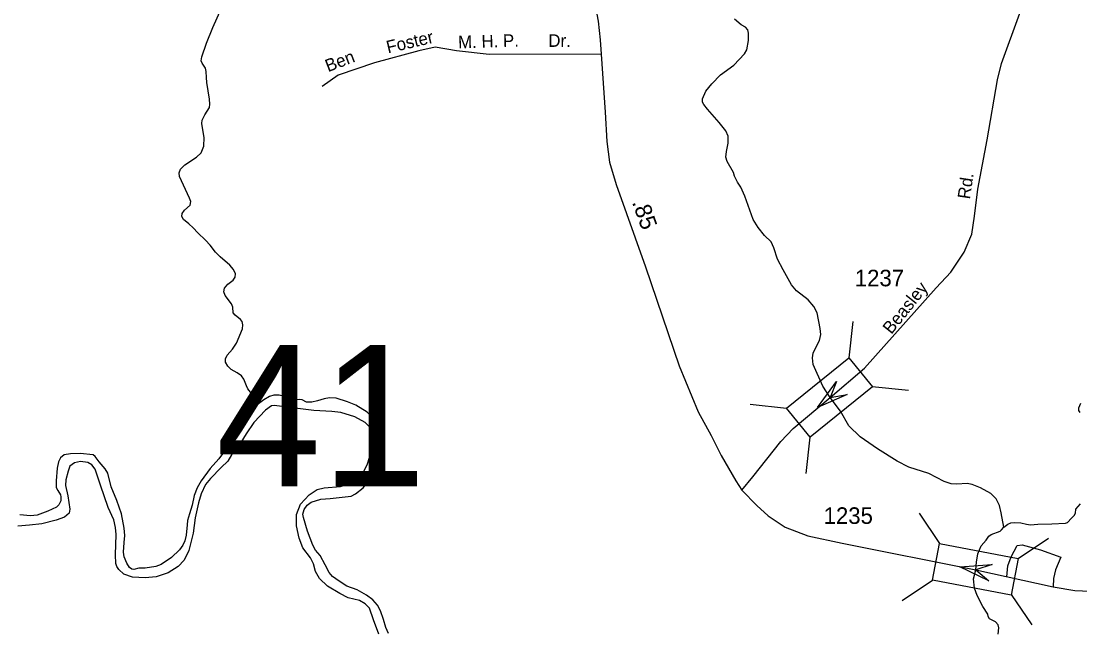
# Model space of a CAD drawing. Extents: x 2126262 to 2293712, y 749403 to 919119.
# Drawn here: x 2194027 to 2202016, y 867756 to 872335 of the extents above; entities that cross this region are included whole.
import ezdxf

# ---------------------------------------------------------------- set-up
doc = ezdxf.new("R2010")
doc.units = 0
for name, color, linetype in [('Exist Hydrographic Creek Single Shore', 7, 'Continuous'), ('Exist Hydrographic River Shore', 7, 'Continuous'), ('Exist Road Non-System Type 51', 7, 'Continuous'), ('Exist Road Non-System Type 51 Label', 7, 'Continuous'), ('Exist Road Secondary Mileage Hundredths English Label', 7, 'Continuous'), ('Exist Road Secondary Structure Standard Bridge Attributed CELL', 7, 'Continuous'), ('Exist Road Secondary Structure Standard Bridge CELL', 7, 'Continuous'), ('Exist Road Secondary Structure Standard Bridge Number Label', 7, 'Continuous'), ('Exist Road Secondary Type 51 Attributed', 7, 'Continuous'), ('Exist Road Secondary Type 51 Label', 7, 'Continuous'), ('Exist Road Secondary Type 51 Number Label', 7, 'Continuous')]:
    doc.layers.add(name, color=color, linetype=linetype)

msp = doc.modelspace()

# ---------------------------------------------------------------- linework, layer by layer
at = {"layer": 'Exist Hydrographic Creek Single Shore'}
for points in [[(2195797.8, 869430.1), (2195779.3, 869503.9), (2195768, 869522.4), (2195738.2, 869560.7), (2195728.3, 869583.4), (2195707, 869631.6), (2195688.6, 869658.5), (2195657.4, 869679.8), (2195610.6, 869705.4), (2195585.1, 869730.9), (2195569.5, 869760.7), (2195569.5, 869786.2), (2195580.8, 869813.2), (2195622, 869858.6), (2195651.7, 869904.4), (2195695.7, 870013.6), (2195699.9, 870042), (2195694.3, 870067.5), (2195681.5, 870083.2), (2195640.4, 870114.4), (2195626.2, 870132.8), (2195624.8, 870175.4), (2195614.9, 870202.3), (2195565.2, 870263.3), (2195555.3, 870291.7), (2195561, 870318.7), (2195586.5, 870349.9), (2195627.6, 870379.7), (2195641.8, 870402.4), (2195644.6, 870426.5), (2195629, 870459.7), (2195600.7, 870493.7), (2195528.4, 870554.7), (2195492.9, 870591.6), (2195451.8, 870642.7), (2195417.8, 870681), (2195359.7, 870736.3), (2195324.2, 870776), (2195292.5, 870805), (2195252.8, 870837.6), (2195238.6, 870860.3), (2195241.4, 870883), (2195258.4, 870907.1), (2195301, 870946.8), (2195306.6, 870972.4), (2195298.1, 870999.3), (2195221.6, 871162.5), (2195218.7, 871189.4), (2195228.7, 871216.4), (2195261.3, 871250.4), (2195349.2, 871308.6), (2195384.6, 871340.5), (2195404.5, 871390.2), (2195407.3, 871456.9), (2195400.2, 871499.4), (2195390.3, 871563.3), (2195393.1, 871587.4), (2195411.6, 871627.1), (2195447, 871683.3), (2195451.3, 871708.8), (2195448.4, 871745.7), (2195427.1, 871870.5), (2195424.3, 871910.3), (2195422.9, 871955.7), (2195417.2, 871979.8), (2195393.1, 872018.1), (2195386, 872036.5), (2195390.3, 872064.9), (2195425.7, 872168.5), (2195472.5, 872286.2), (2195538.7, 872432.6)], [(2201442.5, 868514.9), (2201422.9, 868624.5), (2201410.3, 868679.8), (2201385, 868728.7), (2201345.6, 868769.8), (2201266.7, 868812.4), (2201203.6, 868837.7), (2201165.7, 868845.5), (2201088.4, 868839.2), (2201045.8, 868842.4), (2200992.1, 868861.3), (2200877, 868919.7), (2200726.6, 868969.5), (2200636.7, 869013.7), (2200488.4, 869106.8), (2200359, 869198.4), (2200272.2, 869280.5), (2200210.7, 869392.1), (2200131.9, 869494.2), (2200075.5, 869578.8), (2200004, 869742), (2199999.2, 869794.1), (2200004, 869828.8), (2200015, 869855.6), (2200051.3, 869923.5), (2200060.8, 869969.3), (2200057.6, 870015.1), (2200034.6, 870134.3), (2200009.3, 870181.6), (2199965.2, 870232.2), (2199876.8, 870300), (2199838.9, 870345.8), (2199777.4, 870457.9), (2199734.8, 870538.4), (2199708, 870623.7), (2199687.5, 870668.5), (2199637, 870717.5), (2199588.1, 870777.5), (2199550.2, 870837.5), (2199487.1, 871012.7), (2199458.7, 871080.6), (2199433.4, 871118.5), (2199409.8, 871164.2), (2199401.9, 871192.7), (2199353.4, 871275.2), (2199344, 871308.4), (2199348.7, 871351), (2199362.9, 871412.6), (2199361.3, 871466.3), (2199344, 871505.7), (2199293.5, 871570.5), (2199206.7, 871671.5), (2199178.3, 871706.2), (2199167.3, 871723.6), (2199168.8, 871748.9), (2199194.1, 871805.7), (2199239.8, 871862.5), (2199304.5, 871928.8), (2199405.5, 872001.9), (2199484.4, 872088.8), (2199501.8, 872118.8), (2199514.4, 872189.8), (2199516, 872243.5), (2199509.6, 872270.3), (2199493.9, 872289.3), (2199459.2, 872306.6), (2199410.2, 872349.3)], [(2202018.4, 869382.1), (2202008.9, 869396.3), (2202008.9, 869415.3), (2202024.7, 869451.6)], [(2201442.5, 868514.9), (2201472.4, 868538.6), (2201496.1, 868548.1), (2201521.4, 868551.2), (2201570.3, 868548.1), (2201612.9, 868538.6), (2201644.4, 868533.9), (2201699.6, 868538.6), (2201803.8, 868540.2), (2201907.9, 868544.9), (2201923.7, 868549.7), (2201953.7, 868582.8), (2201974.2, 868603.3), (2201983.7, 868620.7), (2201986.8, 868652.3), (2202021.5, 868691.8)], [(2201399.9, 867708.3), (2201404.6, 867755.7), (2201399.9, 867777.8), (2201380.9, 867799.9), (2201335.2, 867823.6), (2201324.1, 867841), (2201321, 867858.3), (2201284.7, 867916.7), (2201242.1, 867999.5), (2201222.1, 868054.5), (2201214.9, 868124.8), (2201230.3, 868193.8), (2201237.4, 868250.2), (2201246.4, 868314.2), (2201270.5, 868373.6), (2201309.9, 868416.2), (2201330.4, 868447.8), (2201346.2, 868458.9), (2201414.1, 868486.5), (2201425.1, 868496), (2201442.5, 868514.9)]]:
    msp.add_lwpolyline(points, dxfattribs=at)
at = {"layer": 'Exist Hydrographic River Shore'}
for points in [[(2196799, 867712), (2196779.2, 867758.8), (2196762.2, 867818.4), (2196738.1, 867884.1), (2196716.8, 867926.6), (2196681.4, 867966.3), (2196633.2, 868003.2), (2196562.3, 868041.5), (2196484.3, 868071.3), (2196427.6, 868108.2), (2196375.1, 868143.7), (2196351, 868173.5), (2196319.8, 868231.6), (2196282.2, 868301.9), (2196248.2, 868341.6), (2196227, 868378.5), (2196187.3, 868484.9), (2196156.1, 868588.4), (2196153.2, 868612.6), (2196163.1, 868649.4), (2196184.4, 868680.6), (2196215.6, 868703.3), (2196287.9, 868726), (2196357.4, 868731.7), (2196517.6, 868748.7), (2196550.2, 868767.2), (2196606.9, 868811.2), (2196653.7, 868870.7), (2196701.9, 868977.4), (2196736, 869098), (2196738.8, 869153.4), (2196737.4, 869212.9), (2196713.3, 869292.4), (2196682.1, 869337.8), (2196638.1, 869384.6), (2196551.6, 869437.1), (2196489.3, 869462.6), (2196404.2, 869488.2), (2196353.1, 869491), (2196313.4, 869483.9), (2196263.8, 869468.3), (2196221.3, 869459.8), (2196178.7, 869459.8), (2196146.1, 869476.8), (2196127.7, 869479.6), (2196086.6, 869476.8), (2196062.5, 869481.1), (2196044, 869493.8), (2196014.3, 869502.3), (2195973.6, 869511), (2195933.9, 869511), (2195901.3, 869502.5), (2195857.3, 869477), (2195797.8, 869430.1)], [(2195797.8, 869430.1), (2195741.6, 869374), (2195724, 869349.9), (2195714.2, 869322.6), (2195689, 869283.1), (2195635.4, 869187.9), (2195569.7, 869100.3), (2195517.7, 869032), (2195452.1, 868958.7), (2195384.2, 868865.6), (2195354.6, 868811.9), (2195332.8, 868753.9), (2195317.4, 868680.5), (2195296.6, 868615.2), (2195282.4, 868565.9), (2195280.2, 868532), (2195272.6, 868454.2), (2195261.6, 868411.5), (2195247.4, 868379.8), (2195222.2, 868343.6), (2195162, 868286.1), (2195084.3, 868234.7), (2195041.6, 868218.2), (2194961.7, 868206.2), (2194913.6, 868206.2), (2194875.8, 868196.3), (2194862.7, 868198.5), (2194845.2, 868211.7), (2194824.4, 868244.5), (2194803.6, 868291.6), (2194798.1, 868327.8), (2194804.7, 868398.9), (2194809, 868452.6), (2194803.6, 868508.5), (2194782.8, 868617.3), (2194747.7, 868715.9), (2194705.1, 868819.9), (2194679.9, 868921.8), (2194661.3, 868954.6), (2194614.6, 869008.8), (2194584, 869049.4), (2194570.9, 869060.3), (2194472.4, 869072.4), (2194399, 869069.1), (2194349.8, 869060.3), (2194322.4, 869039.5), (2194308.2, 869008.8), (2194298.3, 868960.7), (2194290.7, 868865.4), (2194290.7, 868815), (2194302.7, 868791.3), (2194323.5, 868760.7), (2194326.8, 868744.3), (2194325.7, 868713.6), (2194311.5, 868684), (2194294, 868667.6), (2194227.2, 868636.9), (2194146.2, 868605.2), (2194096.9, 868600.8), (2194017, 868607.4)], [(2196725, 867707.2), (2196685.3, 867816.5), (2196654.2, 867904.4), (2196621.5, 867937.1), (2196580.4, 867961.2), (2196493.9, 867981), (2196431.6, 868013.7), (2196338, 868070.4), (2196278.4, 868127.2), (2196247.2, 868180.2), (2196231.6, 868238.4), (2196209, 868285.2), (2196152.2, 868359), (2196123.9, 868431.3), (2196105.4, 868526.4), (2196105.4, 868612.2), (2196133.8, 868688.8), (2196200.4, 868759.7), (2196261.4, 868800.9), (2196313.9, 868812.2), (2196437.2, 868823.6), (2196495.4, 868842), (2196571.9, 868883.2), (2196603.1, 868918.6), (2196638.6, 868986.7), (2196672.6, 869096), (2196674, 869217.3), (2196659.8, 869268.3), (2196623, 869306.6), (2196545, 869349.2), (2196438.6, 869381.8), (2196370.6, 869387.5), (2196235.9, 869396), (2195936.4, 869434.6), (2195914.9, 869430.1), (2195870.9, 869397.4), (2195781.6, 869306.6), (2195723.5, 869220.1), (2195683.8, 869153.4), (2195668.2, 869119.4), (2195614.3, 869062.6), (2195587.4, 869014.4), (2195536.3, 868964.7), (2195454.5, 868882), (2195417.7, 868838.1), (2195385, 868767.1), (2195363.8, 868699), (2195339.7, 868585.6), (2195325.5, 868469.2), (2195291.5, 868338.7), (2195256, 868266.9), (2195210.7, 868218.7), (2195135.5, 868170.5), (2195044.8, 868140.7), (2194961.1, 868133.6), (2194866.1, 868139.2), (2194800.9, 868160.5), (2194764.6, 868196), (2194747.6, 868217.3), (2194740.5, 868240), (2194739.1, 868306.6), (2194743.3, 868461.3), (2194739.1, 868513.8), (2194726.3, 868571.9), (2194682.4, 868664.1), (2194625.7, 868833.4), (2194584.5, 868954), (2194560.4, 868985.2), (2194529.2, 869003.6), (2194475.4, 869010.7), (2194430, 869002.2), (2194394.5, 868976.7), (2194380.4, 868938.4), (2194364.8, 868871.7), (2194361.9, 868830.6)], [(2194361.9, 868830.6), (2194377.5, 868752.5), (2194394.5, 868650.4), (2194387.5, 868620.6), (2194353.4, 868590.8), (2194291, 868569.5), (2194181.3, 868541.2), (2194090.6, 868529.8), (2194001.2, 868522.7)]]:
    msp.add_lwpolyline(points, dxfattribs=at)
at = {"layer": 'Exist Road Non-System Type 51'}
for points in [[(2198403.5, 872086), (2197558.1, 872082.3), (2197312.6, 872110.2), (2197150.9, 872138.1), (2197028.2, 872110.2), (2196693.5, 872020.9), (2196420.1, 871926), (2196297.4, 871842.2)], [(2201464, 868139.9), (2201473.2, 868222.4), (2201498.3, 868292.2), (2201542.9, 868376), (2201581.9, 868381.6), (2201718.6, 868345.3), (2201872, 868289.4), (2201833, 868194.5), (2201816.2, 868127.5), (2201814, 868065.9)]]:
    msp.add_lwpolyline(points, dxfattribs=at)
at = {"layer": 'Exist Road Secondary Structure Standard Bridge Attributed CELL'}
for points in [[(2200259.9, 869516.4), (2200036.9, 869417.7), (2200180.7, 869614.6), (2200131.9, 869494.2)], [(2201330, 868110.4), (2201110.6, 868216.8), (2201353.8, 868234.3), (2201230.3, 868193.8)]]:
    msp.add_lwpolyline(points, close=True, dxfattribs=at)
at = {"layer": 'Exist Road Secondary Structure Standard Bridge CELL'}
for p, q in [((2200274.9, 869793), (2200304.4, 870067.4)), ((2200448, 869578.1), (2200722.4, 869548.6)), ((2199529, 869444.5), (2199803.3, 869414.9)), ((2199950.9, 868920.6), (2199980.5, 869195)), ((2200802.8, 868621.8), (2200957.5, 868393.3)), ((2201550.8, 868277.8), (2201779.3, 868432.5)), ((2200675.7, 867961.3), (2200904.2, 868116)), ((2201498.6, 868006.8), (2201653.4, 867778.3))]:
    msp.add_line(p, q, dxfattribs=at)
for points in [[(2199803.3, 869414.9), (2200274, 869794.1), (2200451.2, 869574.2), (2199980.5, 869195)], [(2200957.5, 868393.3), (2201551.1, 868279.1), (2201497.7, 868001.8), (2200904.2, 868116)]]:
    msp.add_lwpolyline(points, close=True, dxfattribs=at)
at = {"layer": 'Exist Road Secondary Type 51 Attributed'}
for points in [[(2200131.9, 869494.2), (2200391.6, 869716.4), (2200931.9, 870322.1), (2201043.4, 870440.8), (2201142.2, 870592.2), (2201202, 870727), (2201221.5, 870863.8), (2201245.2, 871065.4), (2201316.3, 871439.4), (2201394.3, 871892.2), (2201424.8, 872015.6), (2201820.6, 873101.4), (2201998.7, 873558.1), (2202083.7, 873797.7)], [(2198257.1, 873088.2), (2198290.5, 872846.7), (2198340.8, 872550.8), (2198381.2, 872334.5), (2198395.1, 872194.9), (2198403.5, 872086), (2198434.2, 871647.8), (2198445.3, 871425.9), (2198467.6, 871269.6), (2198517.8, 871102.1), (2198737.8, 870480.8), (2198991.3, 869734.3), (2199136, 869386.4), (2199233.6, 869207.8), (2199308.9, 869057), (2199421.2, 868865.1), (2199465.8, 868793.9)], [(2199465.8, 868793.9), (2199548.7, 868895.7), (2199758.9, 869163), (2199853.7, 869260.7), (2200131.9, 869494.2)], [(2199465.8, 868793.9), (2199578.7, 868678.2), (2199665.2, 868600), (2199793.5, 868516.3), (2199963.6, 868449.3), (2200223, 868393.5), (2201230.3, 868193.8)], [(2201230.3, 868193.8), (2201814, 868065.9), (2201978.6, 868036.6), (2202093.6, 868031.7), (2202252.6, 868041.5), (2202454.3, 868093), (2202669.1, 868176.7), (2202847.2, 868254.6), (2202985.2, 868286.7), (2203145.6, 868299.3), (2203288.7, 868289.6), (2203426.8, 868264.5), (2203929.7, 868049.9), (2204048.2, 867987), (2204136.1, 867914.5), (2204255.6, 867805), (2204348.2, 867684.2)]]:
    msp.add_lwpolyline(points, dxfattribs=at)

# ---------------------------------------------------------------- texts
at = {"layer": 'Exist Road Non-System Type 51 Label'}
for s, rotation, p in [('Foster', 13.25334, (2196794.7, 872090.8)), ('M. H. P.', 1.68632, (2197325.3, 872129)), ('Dr.', 359.70546, (2198004.8, 872141)), ('Ben', 21.05686, (2196342.7, 871949))]:
    msp.add_text(s, height=95, rotation=rotation, dxfattribs=at).set_placement(p)
at = {"layer": 'Exist Road Secondary Mileage Hundredths English Label'}
msp.add_text('.85', height=125, rotation=289.63477, dxfattribs=at).set_placement((2198635.2, 870968.5))
at = {"layer": 'Exist Road Secondary Structure Standard Bridge Number Label'}
msp.add_text('41', height=1066.27, dxfattribs=at).set_placement((2195497.2, 868822.9))
at = {"layer": 'Exist Road Secondary Type 51 Label'}
for s, rotation, p in [('Rd.', 81.45694, (2201186.3, 870987.2)), ('Beasley', 51.44389, (2200593.8, 869965.9))]:
    msp.add_text(s, height=95, rotation=rotation, dxfattribs=at).set_placement(p)
at = {"layer": 'Exist Road Secondary Type 51 Number Label'}
for s, p in [('1237', (2200317.8, 870333.4)), ('1235', (2200082.6, 868540.1))]:
    msp.add_text(s, height=125, dxfattribs=at).set_placement(p)

doc.saveas('drawing.dxf')
